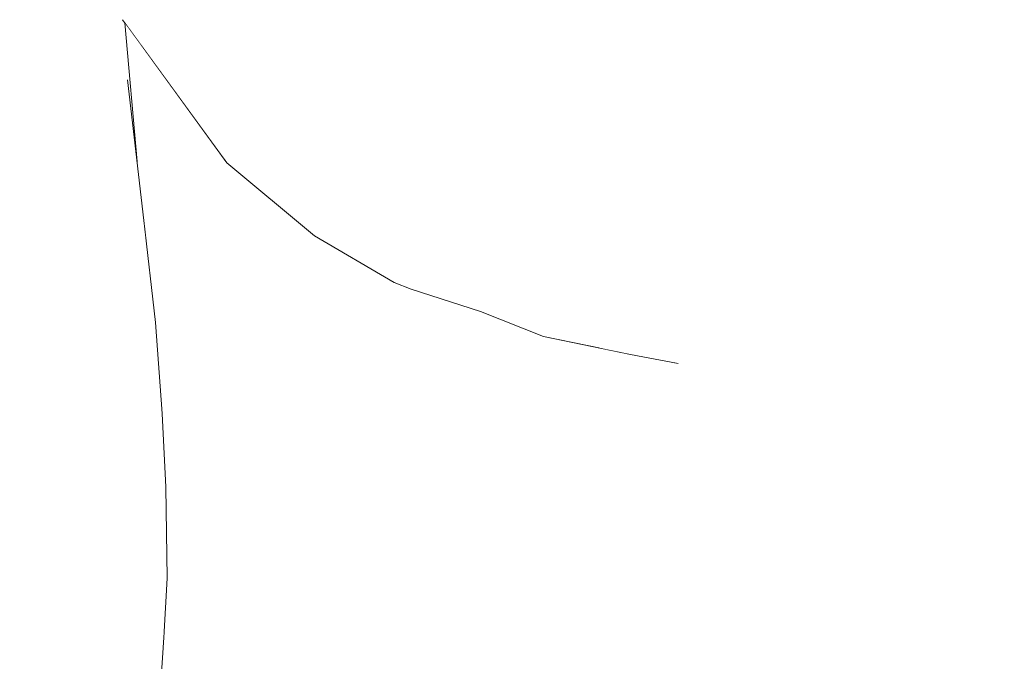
# Model space of a CAD drawing. Header units: millimetres. Extents: x -30280 to 309309, y -17460 to 4378.
# Tile 738 of 1056: x 247623 to 247787, y -12932 to -12825. Entities that reach past the tile are written whole.
import ezdxf

# ---------------------------------------------------------------- set-up
doc = ezdxf.new("R2010")
doc.units = ezdxf.units.MM
doc.header["$MEASUREMENT"] = 0
doc.linetypes.add('Wipeout_Contour', pattern=[1000, 0, -1000])
doc.layers.add('Nuevo_09_EI_Mobiliari general', color=7, linetype='Continuous')
doc.layers.add('Nuevo_09_EI_Mobiliari general_Pluma_Nº__1', color=7, linetype='Continuous', lineweight=5)

# ---------------------------------------------------------------- blocks, each defined once
blk = doc.blocks.new('Elem Sección_535_6', base_point=(235890.59, -13459.98))
at = {"color": 254, "linetype": 'Wipeout_Contour', "lineweight": 0, "ltscale": 11414503.17046964}
blk.add_wipeout([(247640.78, -12825.84), (247642.8, -12848.79), (247643.93, -12858.57), (247645.84, -12875.47), (247646.93, -12890.57), (247647.55, -12902.81), (247647.81, -12917.86), (247647.24, -12927.7), (247646.53, -12938.22), (247645.54, -12946.81), (247646.36, -12946.91), (247723.14, -12946.91), (247833.35, -12947.67), (247923.03, -12936.99), (247923.04, -12936.99), (247924.32, -12937.22), (247934.86, -12939.1), (247951.83, -12942.31), (247952.54, -12936.36), (247953.41, -12924.01), (247953.78, -12918.71), (247953.56, -12904.67), (247953, -12893.21), (247952, -12879.11), (247950.68, -12867.76), (247949.05, -12853.62), (247948.81, -12850.82), (247939.11, -12857.62), (247925.52, -12863.6), (247908.36, -12868.46), (247896.57, -12872.45), (247887.32, -12876.39), (247881.98, -12877.82), (247874.12, -12879.7), (247867.05, -12881.14), (247860.88, -12882.28), (247853.99, -12882.66), (247738.82, -12882.66), (247732.48, -12882.28), (247724.57, -12880.78), (247710.18, -12877.82), (247699.72, -12873.66), (247688.24, -12869.98), (247685.41, -12868.85), (247672.23, -12861.15), (247657.65, -12849.01)], dxfattribs=at).dxf.layer = 'Nuevo_09_EI_Mobiliari general'
at = {"color": 254, "linetype": 'Wipeout_Contour', "lineweight": 0, "ltscale": 13160558.99086357}
blk.add_wipeout([(247641.02, -13051.86), (247691.25, -13053.6), (247715.96, -13061.51), (247723.09, -13062.4), (247725.55, -13064.58), (247730.42, -13066.15), (247769.02, -13066.15), (247777.62, -13056.59), (247826.96, -13058.3), (247824.97, -13099.98), (248811.02, -13099.98), (248811.02, -12764.98), (248038.13, -12764.98), (248038.05, -12767.54), (248065.14, -12772.37), (248082.73, -12781.85), (248089.11, -12794.79), (248082.56, -12807.74), (248064.83, -12817.21), (248040.69, -12820.68), (248038.47, -12820.36), (248040.74, -12845.7), (248042.26, -12858.87), (248043.58, -12870.25), (248044.82, -12886.79), (248045.51, -12900.15), (248045.83, -12916.64), (248045.26, -12928.92), (248044.49, -12940.88), (248043.05, -12954.06), (248041.4, -12964.33), (248039.59, -12970.84), (248035.86, -12978.68), (248032.76, -12984.4), (248036.77, -13045.5), (248036.35, -13045.77), (248032.17, -13045.97), (248025.34, -13046.05), (248017.7, -13045.97), (248013.05, -13045.83), (248012.35, -13047.65), (248005.53, -13050.68), (247875.25, -13050.68), (247871.56, -13052.31), (247867.92, -13050.68), (247866.68, -13050.68), (247865.07, -13052.89), (247859.49, -13055.5), (247857.98, -13056.5), (247850.88, -13053.77), (247850.62, -13053.02), (247849.64, -13050.68), (247643.68, -13050.68)], dxfattribs=at).dxf.layer = 'Nuevo_09_EI_Mobiliari general'
blk = doc.blocks.new('Elem Sección_536_6', base_point=(235890.59, -13459.98))
at = {"color": 254, "linetype": 'Wipeout_Contour', "lineweight": 0, "ltscale": 743847.1651}
blk.add_wipeout([(247611.46, -12812.78), (247613.26, -12831.35), (247626.32, -12830.96)], dxfattribs=at).dxf.layer = 'Nuevo_09_EI_Mobiliari general'
at = {"color": 254, "linetype": 'Wipeout_Contour', "lineweight": 0, "ltscale": 744582.296596}
blk.add_wipeout([(247964.59, -12825.31), (247672.78, -12846.11), (247948.42, -12846.11)], dxfattribs=at).dxf.layer = 'Nuevo_09_EI_Mobiliari general'
at = {"color": 254, "linetype": 'Wipeout_Contour', "lineweight": 0, "ltscale": 743856.64654}
blk.add_wipeout([(247626.32, -12830.96), (247624.53, -12812.61), (247611.46, -12812.78)], dxfattribs=at).dxf.layer = 'Nuevo_09_EI_Mobiliari general'
at = {"color": 254, "linetype": 'Wipeout_Contour', "lineweight": 0, "ltscale": 744292.359416}
blk.add_wipeout([(247658.32, -12825.31), (247672.78, -12846.11), (247964.59, -12825.31)], dxfattribs=at).dxf.layer = 'Nuevo_09_EI_Mobiliari general'
at = {"color": 254, "linetype": 'Wipeout_Contour', "lineweight": 0, "ltscale": 743883.698493}
blk.add_wipeout([(247624.53, -12812.61), (247626.32, -12830.96), (247636.75, -12832.42)], dxfattribs=at).dxf.layer = 'Nuevo_09_EI_Mobiliari general'
at = {"color": 254, "linetype": 'Wipeout_Contour', "lineweight": 0, "ltscale": 743990.871184}
blk.add_wipeout([(247658.32, -12825.31), (247661.74, -12846.52), (247672.78, -12846.11)], dxfattribs=at).dxf.layer = 'Nuevo_09_EI_Mobiliari general'
at = {"color": 254, "linetype": 'Wipeout_Contour', "lineweight": 0, "ltscale": 744566.7193}
blk.add_wipeout([(247685.8, -12855.97), (247933.87, -12855.97), (247948.42, -12846.11)], dxfattribs=at).dxf.layer = 'Nuevo_09_EI_Mobiliari general'
at = {"color": 254, "linetype": 'Wipeout_Contour', "lineweight": 0, "ltscale": 743890.603846}
blk.add_wipeout([(247636.75, -12832.42), (247634.9, -12813.25), (247624.53, -12812.61)], dxfattribs=at).dxf.layer = 'Nuevo_09_EI_Mobiliari general'
at = {"color": 254, "linetype": 'Wipeout_Contour', "lineweight": 0, "ltscale": 743962.506756}
blk.add_wipeout([(247661.74, -12846.52), (247658.32, -12825.31), (247646.05, -12825.31)], dxfattribs=at).dxf.layer = 'Nuevo_09_EI_Mobiliari general'
at = {"color": 254, "linetype": 'Wipeout_Contour', "lineweight": 0, "ltscale": 744306.309373}
blk.add_wipeout([(247672.78, -12846.11), (247685.8, -12855.97), (247948.42, -12846.11)], dxfattribs=at).dxf.layer = 'Nuevo_09_EI_Mobiliari general'
at = {"color": 254, "linetype": 'Wipeout_Contour', "lineweight": 0, "ltscale": 743962.117725}
blk.add_wipeout([(247661.74, -12846.52), (247646.05, -12825.31), (247656.65, -12847.04)], dxfattribs=at).dxf.layer = 'Nuevo_09_EI_Mobiliari general'
at = {"color": 254, "linetype": 'Wipeout_Contour', "lineweight": 0, "ltscale": 743853.782875}
blk.add_wipeout([(247613.26, -12831.35), (247614.59, -12842.77), (247627.65, -12842.34)], dxfattribs=at).dxf.layer = 'Nuevo_09_EI_Mobiliari general'
at = {"color": 254, "linetype": 'Wipeout_Contour', "lineweight": 0, "ltscale": 744034.531553}
blk.add_wipeout([(247672.78, -12846.11), (247675.87, -12856.69), (247685.8, -12855.97)], dxfattribs=at).dxf.layer = 'Nuevo_09_EI_Mobiliari general'
at = {"color": 254, "linetype": 'Wipeout_Contour', "lineweight": 0, "ltscale": 744551.856074}
blk.add_wipeout([(247697.51, -12861.13), (247920.78, -12861.13), (247933.87, -12855.97)], dxfattribs=at).dxf.layer = 'Nuevo_09_EI_Mobiliari general'
at = {"color": 254, "linetype": 'Wipeout_Contour', "lineweight": 0, "ltscale": 743939.985808}
blk.add_wipeout([(247646.05, -12825.31), (247640.4, -12825.31), (247656.65, -12847.04)], dxfattribs=at).dxf.layer = 'Nuevo_09_EI_Mobiliari general'
at = {"color": 254, "linetype": 'Wipeout_Contour', "lineweight": 0, "ltscale": 743864.025139}
blk.add_wipeout([(247627.65, -12842.34), (247626.32, -12830.96), (247613.26, -12831.35)], dxfattribs=at).dxf.layer = 'Nuevo_09_EI_Mobiliari general'
at = {"color": 254, "linetype": 'Wipeout_Contour', "lineweight": 0, "ltscale": 744009.423198}
blk.add_wipeout([(247675.87, -12856.69), (247672.78, -12846.11), (247661.74, -12846.52)], dxfattribs=at).dxf.layer = 'Nuevo_09_EI_Mobiliari general'
at = {"color": 254, "linetype": 'Wipeout_Contour', "lineweight": 0, "ltscale": 744317.769795}
blk.add_wipeout([(247685.8, -12855.97), (247697.51, -12861.13), (247933.87, -12855.97)], dxfattribs=at).dxf.layer = 'Nuevo_09_EI_Mobiliari general'
at = {"color": 254, "linetype": 'Wipeout_Contour', "lineweight": 0, "ltscale": 743952.247408}
blk.add_wipeout([(247656.65, -12847.04), (247640.4, -12825.31), (247657.65, -12849.01)], dxfattribs=at).dxf.layer = 'Nuevo_09_EI_Mobiliari general'
at = {"color": 254, "linetype": 'Wipeout_Contour', "lineweight": 0, "ltscale": 744008.693157}
blk.add_wipeout([(247675.87, -12856.69), (247661.74, -12846.52), (247671.3, -12857.62)], dxfattribs=at).dxf.layer = 'Nuevo_09_EI_Mobiliari general'
at = {"color": 254, "linetype": 'Wipeout_Contour', "lineweight": 0, "ltscale": 744072.989898}
blk.add_wipeout([(247685.8, -12855.97), (247688.59, -12862.22), (247697.51, -12861.13)], dxfattribs=at).dxf.layer = 'Nuevo_09_EI_Mobiliari general'
at = {"color": 254, "linetype": 'Wipeout_Contour', "lineweight": 0, "ltscale": 744537.981767}
blk.add_wipeout([(247920.78, -12861.13), (247707.98, -12864.17), (247908.92, -12864.17)], dxfattribs=at).dxf.layer = 'Nuevo_09_EI_Mobiliari general'
at = {"color": 254, "linetype": 'Wipeout_Contour', "lineweight": 0, "ltscale": 743909.042185}
blk.add_wipeout([(247634.9, -12813.25), (247636.75, -12832.42), (247641.22, -12835.26)], dxfattribs=at).dxf.layer = 'Nuevo_09_EI_Mobiliari general'
at = {"color": 254, "linetype": 'Wipeout_Contour', "lineweight": 0, "ltscale": 743989.285831}
blk.add_wipeout([(247656.65, -12847.04), (247671.3, -12857.62), (247661.74, -12846.52)], dxfattribs=at).dxf.layer = 'Nuevo_09_EI_Mobiliari general'
at = {"color": 254, "linetype": 'Wipeout_Contour', "lineweight": 0, "ltscale": 744050.568965}
blk.add_wipeout([(247688.59, -12862.22), (247685.8, -12855.97), (247675.87, -12856.69)], dxfattribs=at).dxf.layer = 'Nuevo_09_EI_Mobiliari general'
at = {"color": 254, "linetype": 'Wipeout_Contour', "lineweight": 0, "ltscale": 744327.538686}
blk.add_wipeout([(247697.51, -12861.13), (247707.98, -12864.17), (247920.78, -12861.13)], dxfattribs=at).dxf.layer = 'Nuevo_09_EI_Mobiliari general'
at = {"color": 254, "linetype": 'Wipeout_Contour', "lineweight": 0, "ltscale": 743910.187667}
blk.add_wipeout([(247641.22, -12835.26), (247639.26, -12814.5), (247634.9, -12813.25)], dxfattribs=at).dxf.layer = 'Nuevo_09_EI_Mobiliari general'
at = {"color": 254, "linetype": 'Wipeout_Contour', "lineweight": 0, "ltscale": 743999.972715}
blk.add_wipeout([(247656.65, -12847.04), (247672.23, -12861.15), (247671.3, -12857.62)], dxfattribs=at).dxf.layer = 'Nuevo_09_EI_Mobiliari general'
at = {"color": 254, "linetype": 'Wipeout_Contour', "lineweight": 0, "ltscale": 744049.803121}
blk.add_wipeout([(247688.59, -12862.22), (247675.87, -12856.69), (247684.5, -12863.6)], dxfattribs=at).dxf.layer = 'Nuevo_09_EI_Mobiliari general'
at = {"color": 254, "linetype": 'Wipeout_Contour', "lineweight": 0, "ltscale": 744107.089843}
blk.add_wipeout([(247707.98, -12864.17), (247697.51, -12861.13), (247699.96, -12865.33)], dxfattribs=at).dxf.layer = 'Nuevo_09_EI_Mobiliari general'
at = {"color": 254, "linetype": 'Wipeout_Contour', "lineweight": 0, "ltscale": 744525.369515}
blk.add_wipeout([(247908.92, -12864.17), (247717.44, -12866.59), (247898.28, -12866.59)], dxfattribs=at).dxf.layer = 'Nuevo_09_EI_Mobiliari general'
at = {"color": 254, "linetype": 'Wipeout_Contour', "lineweight": 0, "ltscale": 743919.767701}
blk.add_wipeout([(247642.61, -12847.16), (247639.26, -12814.5), (247641.22, -12835.26)], dxfattribs=at).dxf.layer = 'Nuevo_09_EI_Mobiliari general'
at = {"color": 254, "linetype": 'Wipeout_Contour', "lineweight": 0, "ltscale": 743890.313768}
blk.add_wipeout([(247626.32, -12830.96), (247627.65, -12842.34), (247638.09, -12843.97)], dxfattribs=at).dxf.layer = 'Nuevo_09_EI_Mobiliari general'
at = {"color": 254, "linetype": 'Wipeout_Contour', "lineweight": 0, "ltscale": 743986.73556}
blk.add_wipeout([(247672.23, -12861.15), (247656.65, -12847.04), (247657.65, -12849.01)], dxfattribs=at).dxf.layer = 'Nuevo_09_EI_Mobiliari general'
at = {"color": 254, "linetype": 'Wipeout_Contour', "lineweight": 0, "ltscale": 744087.046577}
blk.add_wipeout([(247697.51, -12861.13), (247688.59, -12862.22), (247699.96, -12865.33)], dxfattribs=at).dxf.layer = 'Nuevo_09_EI_Mobiliari general'
at = {"color": 254, "linetype": 'Wipeout_Contour', "lineweight": 0, "ltscale": 744336.042805}
blk.add_wipeout([(247908.92, -12864.17), (247707.98, -12864.17), (247717.44, -12866.59)], dxfattribs=at).dxf.layer = 'Nuevo_09_EI_Mobiliari general'
at = {"color": 254, "linetype": 'Wipeout_Contour', "lineweight": 0, "ltscale": 1735811.368987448}
blk.add_wipeout([(247639.26, -12814.5), (247642.61, -12847.16), (247642.8, -12848.79), (247640.78, -12825.84), (247640.4, -12825.31), (247640.4, -12821.47), (247640.37, -12821.12)], dxfattribs=at).dxf.layer = 'Nuevo_09_EI_Mobiliari general'
at = {"color": 254, "linetype": 'Wipeout_Contour', "lineweight": 0, "ltscale": 743898.079518}
blk.add_wipeout([(247638.09, -12843.97), (247636.75, -12832.42), (247626.32, -12830.96)], dxfattribs=at).dxf.layer = 'Nuevo_09_EI_Mobiliari general'
at = {"color": 254, "linetype": 'Wipeout_Contour', "lineweight": 0, "ltscale": 744032.598116}
blk.add_wipeout([(247671.3, -12857.62), (247684.5, -12863.6), (247675.87, -12856.69)], dxfattribs=at).dxf.layer = 'Nuevo_09_EI_Mobiliari general'
at = {"color": 254, "linetype": 'Wipeout_Contour', "lineweight": 0, "ltscale": 744086.255986}
blk.add_wipeout([(247699.96, -12865.33), (247688.59, -12862.22), (247696.29, -12866.81)], dxfattribs=at).dxf.layer = 'Nuevo_09_EI_Mobiliari general'
at = {"color": 254, "linetype": 'Wipeout_Contour', "lineweight": 0, "ltscale": 744137.66613}
blk.add_wipeout([(247717.44, -12866.59), (247707.98, -12864.17), (247710.24, -12867.97)], dxfattribs=at).dxf.layer = 'Nuevo_09_EI_Mobiliari general'
at = {"color": 254, "linetype": 'Wipeout_Contour', "lineweight": 0, "ltscale": 744513.655415}
blk.add_wipeout([(247898.28, -12866.59), (247725.83, -12867.29), (247888.6, -12867.29)], dxfattribs=at).dxf.layer = 'Nuevo_09_EI_Mobiliari general'
at = {"color": 254, "linetype": 'Wipeout_Contour', "lineweight": 0, "ltscale": 743915.870155}
blk.add_wipeout([(247636.75, -12832.42), (247638.09, -12843.97), (247642.61, -12847.16)], dxfattribs=at).dxf.layer = 'Nuevo_09_EI_Mobiliari general'
at = {"color": 254, "linetype": 'Wipeout_Contour', "lineweight": 0, "ltscale": 743859.54039}
blk.add_wipeout([(247614.59, -12842.77), (247615.92, -12854.19), (247628.98, -12853.76)], dxfattribs=at).dxf.layer = 'Nuevo_09_EI_Mobiliari general'
at = {"color": 254, "linetype": 'Wipeout_Contour', "lineweight": 0, "ltscale": 744042.195878}
blk.add_wipeout([(247671.3, -12857.62), (247685.41, -12868.85), (247684.5, -12863.6)], dxfattribs=at).dxf.layer = 'Nuevo_09_EI_Mobiliari general'
at = {"color": 254, "linetype": 'Wipeout_Contour', "lineweight": 0, "ltscale": 744119.59225}
blk.add_wipeout([(247707.98, -12864.17), (247699.96, -12865.33), (247710.24, -12867.97)], dxfattribs=at).dxf.layer = 'Nuevo_09_EI_Mobiliari general'
at = {"color": 254, "linetype": 'Wipeout_Contour', "lineweight": 0, "ltscale": 744343.534016}
blk.add_wipeout([(247725.83, -12867.29), (247898.28, -12866.59), (247717.44, -12866.59)], dxfattribs=at).dxf.layer = 'Nuevo_09_EI_Mobiliari general'
at = {"color": 254, "linetype": 'Wipeout_Contour', "lineweight": 0, "ltscale": 743917.982663}
blk.add_wipeout([(247642.61, -12847.16), (247641.22, -12835.26), (247636.75, -12832.42)], dxfattribs=at).dxf.layer = 'Nuevo_09_EI_Mobiliari general'
at = {"color": 254, "linetype": 'Wipeout_Contour', "lineweight": 0, "ltscale": 743869.774341}
blk.add_wipeout([(247628.98, -12853.76), (247627.65, -12842.34), (247614.59, -12842.77)], dxfattribs=at).dxf.layer = 'Nuevo_09_EI_Mobiliari general'
at = {"color": 254, "linetype": 'Wipeout_Contour', "lineweight": 0, "ltscale": 744030.679466}
blk.add_wipeout([(247685.41, -12868.85), (247671.3, -12857.62), (247672.23, -12861.15)], dxfattribs=at).dxf.layer = 'Nuevo_09_EI_Mobiliari general'
at = {"color": 254, "linetype": 'Wipeout_Contour', "lineweight": 0, "ltscale": 744164.819165}
blk.add_wipeout([(247717.44, -12866.59), (247719.38, -12868.81), (247725.83, -12867.29)], dxfattribs=at).dxf.layer = 'Nuevo_09_EI_Mobiliari general'
at = {"color": 254, "linetype": 'Wipeout_Contour', "lineweight": 0, "ltscale": 744502.952533}
blk.add_wipeout([(247888.6, -12867.29), (247733.4, -12868.03), (247879.89, -12868.03)], dxfattribs=at).dxf.layer = 'Nuevo_09_EI_Mobiliari general'
at = {"layer": 'Nuevo_09_EI_Mobiliari general_Pluma_Nº__1', "color": 7, "linetype": 'Continuous', "lineweight": 5}
blk.add_line((247657.65, -12849.01), (247672.23, -12861.15), dxfattribs=at)
at = {"color": 254, "linetype": 'Wipeout_Contour', "lineweight": 0, "ltscale": 743896.062704}
blk.add_wipeout([(247627.65, -12842.34), (247628.98, -12853.76), (247639.42, -12855.39)], dxfattribs=at).dxf.layer = 'Nuevo_09_EI_Mobiliari general'
at = {"color": 254, "linetype": 'Wipeout_Contour', "lineweight": 0, "ltscale": 744071.031739}
blk.add_wipeout([(247688.59, -12862.22), (247684.5, -12863.6), (247696.29, -12866.81)], dxfattribs=at).dxf.layer = 'Nuevo_09_EI_Mobiliari general'
at = {"color": 254, "linetype": 'Wipeout_Contour', "lineweight": 0, "ltscale": 744349.913463}
blk.add_wipeout([(247733.4, -12868.03), (247888.6, -12867.29), (247725.83, -12867.29)], dxfattribs=at).dxf.layer = 'Nuevo_09_EI_Mobiliari general'
at = {"color": 254, "linetype": 'Wipeout_Contour', "lineweight": 0, "ltscale": 743903.84794}
blk.add_wipeout([(247639.42, -12855.39), (247638.09, -12843.97), (247627.65, -12842.34)], dxfattribs=at).dxf.layer = 'Nuevo_09_EI_Mobiliari general'
at = {"color": 254, "linetype": 'Wipeout_Contour', "lineweight": 0, "ltscale": 744079.55012}
blk.add_wipeout([(247684.5, -12863.6), (247697.17, -12872.45), (247696.29, -12866.81)], dxfattribs=at).dxf.layer = 'Nuevo_09_EI_Mobiliari general'
at = {"color": 254, "linetype": 'Wipeout_Contour', "lineweight": 0, "ltscale": 744189.100224}
blk.add_wipeout([(247725.83, -12867.29), (247727.62, -12869.63), (247733.4, -12868.03)], dxfattribs=at).dxf.layer = 'Nuevo_09_EI_Mobiliari general'
at = {"color": 254, "linetype": 'Wipeout_Contour', "lineweight": 0, "ltscale": 743921.647889}
blk.add_wipeout([(247638.09, -12843.97), (247639.42, -12855.39), (247643.93, -12858.57)], dxfattribs=at).dxf.layer = 'Nuevo_09_EI_Mobiliari general'
at = {"color": 254, "linetype": 'Wipeout_Contour', "lineweight": 0, "ltscale": 743866.969721}
blk.add_wipeout([(247615.92, -12854.19), (247617.59, -12875.15), (247630.66, -12874.84)], dxfattribs=at).dxf.layer = 'Nuevo_09_EI_Mobiliari general'
at = {"color": 254, "linetype": 'Wipeout_Contour', "lineweight": 0, "ltscale": 744069.661401}
blk.add_wipeout([(247697.17, -12872.45), (247684.5, -12863.6), (247685.41, -12868.85)], dxfattribs=at).dxf.layer = 'Nuevo_09_EI_Mobiliari general'
at = {"color": 254, "linetype": 'Wipeout_Contour', "lineweight": 0, "ltscale": 743923.827866}
blk.add_wipeout([(247643.93, -12858.57), (247642.61, -12847.16), (247638.09, -12843.97)], dxfattribs=at).dxf.layer = 'Nuevo_09_EI_Mobiliari general'
at = {"color": 254, "linetype": 'Wipeout_Contour', "lineweight": 0, "ltscale": 743876.407966}
blk.add_wipeout([(247630.66, -12874.84), (247628.98, -12853.76), (247615.92, -12854.19)], dxfattribs=at).dxf.layer = 'Nuevo_09_EI_Mobiliari general'
at = {"color": 254, "linetype": 'Wipeout_Contour', "lineweight": 0, "ltscale": 744084.650476}
blk.add_wipeout([(247685.41, -12868.85), (247699.72, -12873.66), (247697.17, -12872.45)], dxfattribs=at).dxf.layer = 'Nuevo_09_EI_Mobiliari general'
at = {"layer": 'Nuevo_09_EI_Mobiliari general_Pluma_Nº__1', "color": 7, "linetype": 'Continuous', "lineweight": 5}
for p, q in [((247640.4, -12825.31), (247657.65, -12849.01)), ((247640.78, -12825.84), (247642.8, -12848.79)), ((247641.22, -12835.26), (247642.61, -12847.16))]:
    blk.add_line(p, q, dxfattribs=at)
at = {"color": 254, "linetype": 'Wipeout_Contour', "lineweight": 0, "ltscale": 743903.439737}
blk.add_wipeout([(247628.98, -12853.76), (247630.66, -12874.84), (247641.06, -12876.02)], dxfattribs=at).dxf.layer = 'Nuevo_09_EI_Mobiliari general'
at = {"color": 254, "linetype": 'Wipeout_Contour', "lineweight": 0, "ltscale": 744076.208869}
blk.add_wipeout([(247699.72, -12873.66), (247685.41, -12868.85), (247688.24, -12869.98)], dxfattribs=at).dxf.layer = 'Nuevo_09_EI_Mobiliari general'
at = {"layer": 'Nuevo_09_EI_Mobiliari general_Pluma_Nº__1', "color": 7, "linetype": 'Continuous', "lineweight": 5}
for p, q in [((247672.23, -12861.15), (247685.41, -12868.85)), ((247685.41, -12868.85), (247688.24, -12869.98))]:
    blk.add_line(p, q, dxfattribs=at)
at = {"color": 254, "linetype": 'Wipeout_Contour', "lineweight": 0, "ltscale": 743910.412828}
blk.add_wipeout([(247641.06, -12876.02), (247639.42, -12855.39), (247628.98, -12853.76)], dxfattribs=at).dxf.layer = 'Nuevo_09_EI_Mobiliari general'
at = {"color": 254, "linetype": 'Wipeout_Contour', "lineweight": 0, "ltscale": 744118.979017}
blk.add_wipeout([(247699.96, -12865.33), (247706.96, -12869.72), (247710.24, -12867.97)], dxfattribs=at).dxf.layer = 'Nuevo_09_EI_Mobiliari general'
at = {"color": 254, "linetype": 'Wipeout_Contour', "lineweight": 0, "ltscale": 743928.81192}
blk.add_wipeout([(247639.42, -12855.39), (247641.06, -12876.02), (247645.49, -12878.32)], dxfattribs=at).dxf.layer = 'Nuevo_09_EI_Mobiliari general'
at = {"color": 254, "linetype": 'Wipeout_Contour', "lineweight": 0, "ltscale": 744105.314161}
blk.add_wipeout([(247706.96, -12869.72), (247699.96, -12865.33), (247696.29, -12866.81)], dxfattribs=at).dxf.layer = 'Nuevo_09_EI_Mobiliari general'
at = {"color": 254, "linetype": 'Wipeout_Contour', "lineweight": 0, "ltscale": 744148.742329}
blk.add_wipeout([(247719.38, -12868.81), (247717.44, -12866.59), (247710.24, -12867.97)], dxfattribs=at).dxf.layer = 'Nuevo_09_EI_Mobiliari general'
at = {"color": 254, "linetype": 'Wipeout_Contour', "lineweight": 0, "ltscale": 743873.374391}
blk.add_wipeout([(247617.59, -12875.15), (247618.51, -12891.95), (247631.59, -12891.73)], dxfattribs=at).dxf.layer = 'Nuevo_09_EI_Mobiliari general'
at = {"color": 254, "linetype": 'Wipeout_Contour', "lineweight": 0, "ltscale": 743930.264114}
blk.add_wipeout([(247645.49, -12878.32), (247643.93, -12858.57), (247639.42, -12855.39)], dxfattribs=at).dxf.layer = 'Nuevo_09_EI_Mobiliari general'
at = {"color": 254, "linetype": 'Wipeout_Contour', "lineweight": 0, "ltscale": 744113.189585}
blk.add_wipeout([(247696.29, -12866.81), (247707.85, -12876.39), (247706.96, -12869.72)], dxfattribs=at).dxf.layer = 'Nuevo_09_EI_Mobiliari general'
at = {"color": 254, "linetype": 'Wipeout_Contour', "lineweight": 0, "ltscale": 744148.076118}
blk.add_wipeout([(247710.24, -12867.97), (247716.46, -12870.74), (247719.38, -12868.81)], dxfattribs=at).dxf.layer = 'Nuevo_09_EI_Mobiliari general'
at = {"color": 254, "linetype": 'Wipeout_Contour', "lineweight": 0, "ltscale": 743883.695842}
blk.add_wipeout([(247631.59, -12891.73), (247630.66, -12874.84), (247617.59, -12875.15)], dxfattribs=at).dxf.layer = 'Nuevo_09_EI_Mobiliari general'
at = {"color": 254, "linetype": 'Wipeout_Contour', "lineweight": 0, "ltscale": 743939.844313}
blk.add_wipeout([(247646.93, -12890.57), (247643.93, -12858.57), (247645.49, -12878.32)], dxfattribs=at).dxf.layer = 'Nuevo_09_EI_Mobiliari general'
at = {"color": 254, "linetype": 'Wipeout_Contour', "lineweight": 0, "ltscale": 744104.406827}
blk.add_wipeout([(247707.85, -12876.39), (247696.29, -12866.81), (247697.17, -12872.45)], dxfattribs=at).dxf.layer = 'Nuevo_09_EI_Mobiliari general'
at = {"color": 254, "linetype": 'Wipeout_Contour', "lineweight": 0, "ltscale": 744174.610527}
blk.add_wipeout([(247727.62, -12869.63), (247725.83, -12867.29), (247719.38, -12868.81)], dxfattribs=at).dxf.layer = 'Nuevo_09_EI_Mobiliari general'
at = {"color": 254, "linetype": 'Wipeout_Contour', "lineweight": 0, "ltscale": 743909.840935}
blk.add_wipeout([(247630.66, -12874.84), (247631.59, -12891.73), (247641.97, -12892.56)], dxfattribs=at).dxf.layer = 'Nuevo_09_EI_Mobiliari general'
at = {"color": 254, "linetype": 'Wipeout_Contour', "lineweight": 0, "ltscale": 743939.926465}
blk.add_wipeout([(247643.93, -12858.57), (247646.93, -12890.57), (247645.84, -12875.47)], dxfattribs=at).dxf.layer = 'Nuevo_09_EI_Mobiliari general'
at = {"color": 254, "linetype": 'Wipeout_Contour', "lineweight": 0, "ltscale": 744136.076574}
blk.add_wipeout([(247716.46, -12870.74), (247710.24, -12867.97), (247706.96, -12869.72)], dxfattribs=at).dxf.layer = 'Nuevo_09_EI_Mobiliari general'
at = {"color": 254, "linetype": 'Wipeout_Contour', "lineweight": 0, "ltscale": 744174.107476}
blk.add_wipeout([(247719.38, -12868.81), (247725.02, -12871.68), (247727.62, -12869.63)], dxfattribs=at).dxf.layer = 'Nuevo_09_EI_Mobiliari general'
at = {"color": 254, "linetype": 'Wipeout_Contour', "lineweight": 0, "ltscale": 744118.107693}
blk.add_wipeout([(247697.17, -12872.45), (247710.18, -12877.82), (247707.85, -12876.39)], dxfattribs=at).dxf.layer = 'Nuevo_09_EI_Mobiliari general'
at = {"color": 254, "linetype": 'Wipeout_Contour', "lineweight": 0, "ltscale": 743917.601036}
blk.add_wipeout([(247641.97, -12892.56), (247641.06, -12876.02), (247630.66, -12874.84)], dxfattribs=at).dxf.layer = 'Nuevo_09_EI_Mobiliari general'
at = {"layer": 'Nuevo_09_EI_Mobiliari general_Pluma_Nº__1', "color": 7, "linetype": 'Continuous', "lineweight": 5}
blk.add_line((247642.61, -12847.16), (247643.93, -12858.57), dxfattribs=at)
at = {"color": 254, "linetype": 'Wipeout_Contour', "lineweight": 0, "ltscale": 744110.443734}
blk.add_wipeout([(247710.18, -12877.82), (247697.17, -12872.45), (247699.72, -12873.66)], dxfattribs=at).dxf.layer = 'Nuevo_09_EI_Mobiliari general'
at = {"color": 254, "linetype": 'Wipeout_Contour', "lineweight": 0, "ltscale": 743935.063791}
blk.add_wipeout([(247641.06, -12876.02), (247641.97, -12892.56), (247646.35, -12894.18)], dxfattribs=at).dxf.layer = 'Nuevo_09_EI_Mobiliari general'
at = {"color": 254, "linetype": 'Wipeout_Contour', "lineweight": 0, "ltscale": 743878.390585}
blk.add_wipeout([(247618.51, -12891.95), (247619.02, -12912.9), (247632.09, -12912.79)], dxfattribs=at).dxf.layer = 'Nuevo_09_EI_Mobiliari general'
at = {"layer": 'Nuevo_09_EI_Mobiliari general_Pluma_Nº__1', "color": 7, "linetype": 'Continuous', "lineweight": 5}
blk.add_line((247688.24, -12869.98), (247699.72, -12873.66), dxfattribs=at)
at = {"color": 254, "linetype": 'Wipeout_Contour', "lineweight": 0, "ltscale": 744143.138777}
blk.add_wipeout([(247706.96, -12869.72), (247717.38, -12878.11), (247716.46, -12870.74)], dxfattribs=at).dxf.layer = 'Nuevo_09_EI_Mobiliari general'
at = {"color": 254, "linetype": 'Wipeout_Contour', "lineweight": 0, "ltscale": 743937.133968}
blk.add_wipeout([(247646.35, -12894.18), (247645.49, -12878.32), (247641.06, -12876.02)], dxfattribs=at).dxf.layer = 'Nuevo_09_EI_Mobiliari general'
at = {"color": 254, "linetype": 'Wipeout_Contour', "lineweight": 0, "ltscale": 743888.868859}
blk.add_wipeout([(247632.09, -12912.79), (247631.59, -12891.73), (247618.51, -12891.95)], dxfattribs=at).dxf.layer = 'Nuevo_09_EI_Mobiliari general'
at = {"layer": 'Nuevo_09_EI_Mobiliari general_Pluma_Nº__1', "color": 7, "linetype": 'Continuous', "lineweight": 5}
blk.add_line((247643.93, -12858.57), (247645.84, -12875.47), dxfattribs=at)
at = {"color": 254, "linetype": 'Wipeout_Contour', "lineweight": 0, "ltscale": 744135.694983}
blk.add_wipeout([(247717.38, -12878.11), (247706.96, -12869.72), (247707.85, -12876.39)], dxfattribs=at).dxf.layer = 'Nuevo_09_EI_Mobiliari general'
at = {"color": 254, "linetype": 'Wipeout_Contour', "lineweight": 0, "ltscale": 743945.450267}
blk.add_wipeout([(247645.49, -12878.32), (247646.35, -12894.18), (247647.55, -12902.81)], dxfattribs=at).dxf.layer = 'Nuevo_09_EI_Mobiliari general'
at = {"color": 254, "linetype": 'Wipeout_Contour', "lineweight": 0, "ltscale": 743914.845027}
blk.add_wipeout([(247631.59, -12891.73), (247632.09, -12912.79), (247642.45, -12913.18)], dxfattribs=at).dxf.layer = 'Nuevo_09_EI_Mobiliari general'
at = {"color": 254, "linetype": 'Wipeout_Contour', "lineweight": 0, "ltscale": 744163.389996}
blk.add_wipeout([(247725.02, -12871.68), (247719.38, -12868.81), (247716.46, -12870.74)], dxfattribs=at).dxf.layer = 'Nuevo_09_EI_Mobiliari general'
at = {"color": 254, "linetype": 'Wipeout_Contour', "lineweight": 0, "ltscale": 744147.979481}
blk.add_wipeout([(247707.85, -12876.39), (247719.49, -12879.7), (247717.38, -12878.11)], dxfattribs=at).dxf.layer = 'Nuevo_09_EI_Mobiliari general'
at = {"color": 254, "linetype": 'Wipeout_Contour', "lineweight": 0, "ltscale": 743945.557272}
blk.add_wipeout([(247645.49, -12878.32), (247647.55, -12902.81), (247646.93, -12890.57)], dxfattribs=at).dxf.layer = 'Nuevo_09_EI_Mobiliari general'
at = {"color": 254, "linetype": 'Wipeout_Contour', "lineweight": 0, "ltscale": 743922.694145}
blk.add_wipeout([(247642.45, -12913.18), (247641.97, -12892.56), (247631.59, -12891.73)], dxfattribs=at).dxf.layer = 'Nuevo_09_EI_Mobiliari general'
at = {"layer": 'Nuevo_09_EI_Mobiliari general_Pluma_Nº__1', "color": 7, "linetype": 'Continuous', "lineweight": 5}
blk.add_line((247645.84, -12875.47), (247646.93, -12890.57), dxfattribs=at)
at = {"color": 254, "linetype": 'Wipeout_Contour', "lineweight": 0, "ltscale": 744141.38757}
blk.add_wipeout([(247719.49, -12879.7), (247707.85, -12876.39), (247710.18, -12877.82)], dxfattribs=at).dxf.layer = 'Nuevo_09_EI_Mobiliari general'
at = {"color": 254, "linetype": 'Wipeout_Contour', "lineweight": 0, "ltscale": 743939.93875}
blk.add_wipeout([(247641.97, -12892.56), (247642.45, -12913.18), (247646.8, -12913.92)], dxfattribs=at).dxf.layer = 'Nuevo_09_EI_Mobiliari general'
at = {"color": 254, "linetype": 'Wipeout_Contour', "lineweight": 0, "ltscale": 743880.905454}
blk.add_wipeout([(247619.02, -12912.9), (247618.44, -12932.66), (247631.52, -12932.76)], dxfattribs=at).dxf.layer = 'Nuevo_09_EI_Mobiliari general'
at = {"color": 254, "linetype": 'Wipeout_Contour', "lineweight": 0, "ltscale": 744157.868067}
blk.add_wipeout([(247710.18, -12877.82), (247724.57, -12880.78), (247719.49, -12879.7)], dxfattribs=at).dxf.layer = 'Nuevo_09_EI_Mobiliari general'
at = {"color": 254, "linetype": 'Wipeout_Contour', "lineweight": 0, "ltscale": 743941.986938}
blk.add_wipeout([(247646.8, -12913.92), (247646.35, -12894.18), (247641.97, -12892.56)], dxfattribs=at).dxf.layer = 'Nuevo_09_EI_Mobiliari general'
at = {"color": 254, "linetype": 'Wipeout_Contour', "lineweight": 0, "ltscale": 743892.537326}
blk.add_wipeout([(247631.52, -12932.76), (247632.09, -12912.79), (247619.02, -12912.9)], dxfattribs=at).dxf.layer = 'Nuevo_09_EI_Mobiliari general'
at = {"layer": 'Nuevo_09_EI_Mobiliari general_Pluma_Nº__1', "color": 7, "linetype": 'Continuous', "lineweight": 5}
blk.add_line((247699.72, -12873.66), (247710.18, -12877.82), dxfattribs=at)
at = {"color": 254, "linetype": 'Wipeout_Contour', "lineweight": 0, "ltscale": 744169.928963}
blk.add_wipeout([(247716.46, -12870.74), (247725.96, -12879.46), (247725.02, -12871.68)], dxfattribs=at).dxf.layer = 'Nuevo_09_EI_Mobiliari general'
at = {"color": 254, "linetype": 'Wipeout_Contour', "lineweight": 0, "ltscale": 743949.774146}
blk.add_wipeout([(247647.81, -12917.86), (247646.35, -12894.18), (247646.8, -12913.92)], dxfattribs=at).dxf.layer = 'Nuevo_09_EI_Mobiliari general'
at = {"color": 254, "linetype": 'Wipeout_Contour', "lineweight": 0, "ltscale": 743917.339722}
blk.add_wipeout([(247632.09, -12912.79), (247631.52, -12932.76), (247641.88, -12932.38)], dxfattribs=at).dxf.layer = 'Nuevo_09_EI_Mobiliari general'
at = {"color": 254, "linetype": 'Wipeout_Contour', "lineweight": 0, "ltscale": 744163.470762}
blk.add_wipeout([(247725.96, -12879.46), (247716.46, -12870.74), (247717.38, -12878.11)], dxfattribs=at).dxf.layer = 'Nuevo_09_EI_Mobiliari general'
at = {"color": 254, "linetype": 'Wipeout_Contour', "lineweight": 0, "ltscale": 743949.407889}
blk.add_wipeout([(247646.35, -12894.18), (247647.81, -12917.86), (247647.55, -12902.81)], dxfattribs=at).dxf.layer = 'Nuevo_09_EI_Mobiliari general'
at = {"color": 254, "linetype": 'Wipeout_Contour', "lineweight": 0, "ltscale": 743926.295139}
blk.add_wipeout([(247641.88, -12932.38), (247642.45, -12913.18), (247632.09, -12912.79)], dxfattribs=at).dxf.layer = 'Nuevo_09_EI_Mobiliari general'
at = {"layer": 'Nuevo_09_EI_Mobiliari general_Pluma_Nº__1', "color": 7, "linetype": 'Continuous', "lineweight": 5}
blk.add_line((247646.93, -12890.57), (247647.55, -12902.81), dxfattribs=at)
at = {"color": 254, "linetype": 'Wipeout_Contour', "lineweight": 0, "ltscale": 744174.68627}
blk.add_wipeout([(247717.38, -12878.11), (247727.89, -12881.14), (247725.96, -12879.46)], dxfattribs=at).dxf.layer = 'Nuevo_09_EI_Mobiliari general'
at = {"color": 254, "linetype": 'Wipeout_Contour', "lineweight": 0, "ltscale": 743942.252603}
blk.add_wipeout([(247642.45, -12913.18), (247641.88, -12932.38), (247646.23, -12931.64)], dxfattribs=at).dxf.layer = 'Nuevo_09_EI_Mobiliari general'
at = {"color": 254, "linetype": 'Wipeout_Contour', "lineweight": 0, "ltscale": 744168.855444}
blk.add_wipeout([(247727.89, -12881.14), (247717.38, -12878.11), (247719.49, -12879.7)], dxfattribs=at).dxf.layer = 'Nuevo_09_EI_Mobiliari general'
at = {"color": 254, "linetype": 'Wipeout_Contour', "lineweight": 0, "ltscale": 743945.414276}
blk.add_wipeout([(247646.23, -12931.64), (247646.8, -12913.92), (247642.45, -12913.18)], dxfattribs=at).dxf.layer = 'Nuevo_09_EI_Mobiliari general'
at = {"color": 254, "linetype": 'Wipeout_Contour', "lineweight": 0, "ltscale": 744183.70668}
blk.add_wipeout([(247719.49, -12879.7), (247732.48, -12882.28), (247727.89, -12881.14)], dxfattribs=at).dxf.layer = 'Nuevo_09_EI_Mobiliari general'
at = {"color": 254, "linetype": 'Wipeout_Contour', "lineweight": 0, "ltscale": 743951.290952}
blk.add_wipeout([(247646.8, -12913.92), (247646.23, -12931.64), (247647.24, -12927.7)], dxfattribs=at).dxf.layer = 'Nuevo_09_EI_Mobiliari general'
at = {"color": 254, "linetype": 'Wipeout_Contour', "lineweight": 0, "ltscale": 744180.613072}
blk.add_wipeout([(247732.48, -12882.28), (247719.49, -12879.7), (247724.57, -12880.78)], dxfattribs=at).dxf.layer = 'Nuevo_09_EI_Mobiliari general'
at = {"color": 254, "linetype": 'Wipeout_Contour', "lineweight": 0, "ltscale": 743952.255223}
blk.add_wipeout([(247647.81, -12917.86), (247646.8, -12913.92), (247647.24, -12927.7)], dxfattribs=at).dxf.layer = 'Nuevo_09_EI_Mobiliari general'
at = {"layer": 'Nuevo_09_EI_Mobiliari general_Pluma_Nº__1', "color": 7, "linetype": 'Continuous', "lineweight": 5}
blk.add_line((247647.55, -12902.81), (247647.81, -12917.86), dxfattribs=at)
at = {"color": 254, "linetype": 'Wipeout_Contour', "lineweight": 0, "ltscale": 3473891.775136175}
blk.add_wipeout([(247883.16, -12871.68), (247883.42, -12869.63), (247879.89, -12868.03), (247733.4, -12868.03), (247727.62, -12869.63), (247725.02, -12871.68), (247725.96, -12879.46), (247727.89, -12881.14), (247732.48, -12882.28), (247738.82, -12882.66), (247853.99, -12882.66), (247860.88, -12882.28), (247867.05, -12881.14), (247871.33, -12879.46)], dxfattribs=at).dxf.layer = 'Nuevo_09_EI_Mobiliari general'
at = {"color": 254, "linetype": 'Wipeout_Contour', "lineweight": 0, "ltscale": 743952.533759}
blk.add_wipeout([(247646.23, -12931.64), (247646.53, -12938.22), (247647.24, -12927.7)], dxfattribs=at).dxf.layer = 'Nuevo_09_EI_Mobiliari general'
at = {"layer": 'Nuevo_09_EI_Mobiliari general_Pluma_Nº__1', "color": 7, "linetype": 'Continuous', "lineweight": 5}
for p, q in [((247710.18, -12877.82), (247724.57, -12880.78)), ((247724.57, -12880.78), (247732.48, -12882.28)), ((247647.81, -12917.86), (247647.24, -12927.7)), ((247647.24, -12927.7), (247646.53, -12938.22))]:
    blk.add_line(p, q, dxfattribs=at)

msp = doc.modelspace()

# ---------------------------------------------------------------- block references
at = {"layer": 'Nuevo_09_EI_Mobiliari general', "lineweight": 0}
msp.add_blockref('Elem Sección_535_6', (235890.59, -13459.98), dxfattribs=at)

# ---------------------------------------------------------------- next in the draw order: block references
msp.add_blockref('Elem Sección_536_6', (235890.59, -13459.98), dxfattribs=at)

doc.saveas('drawing.dxf')
